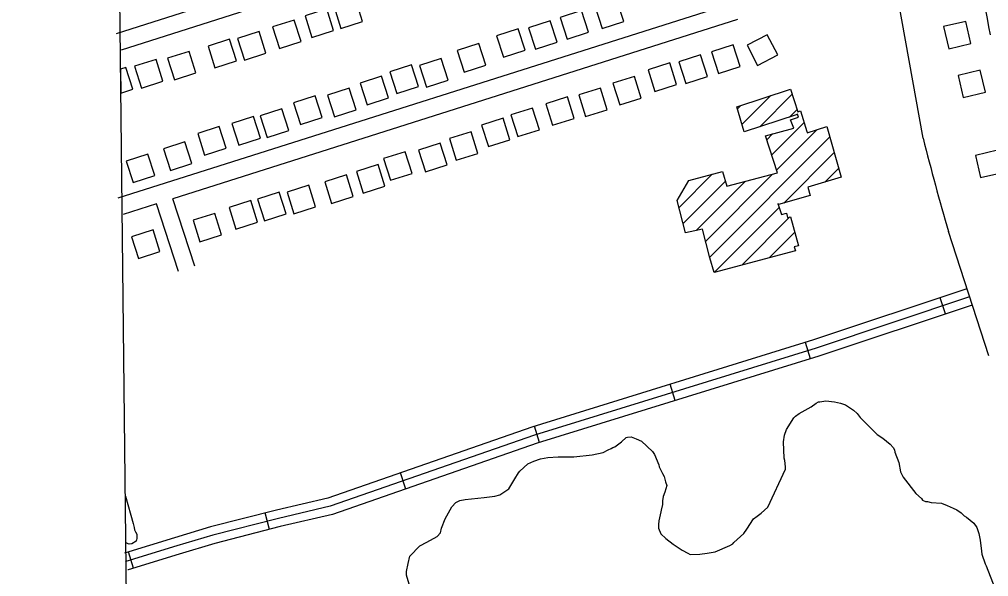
# Model space of a CAD drawing. Extents: x 3683402 to 3721514, y 487807 to 513565.
# Drawn here: x 3687448 to 3689157, y 494568 to 495550 of the extents above; entities that cross this region are included whole.
import ezdxf

# ---------------------------------------------------------------- set-up
doc = ezdxf.new("R2010")
doc.units = 0
for name, color, linetype in [('V-BLDG-OTLN', 7, 'Continuous'), ('V-GRID-FRAM', 7, 'Continuous'), ('V-ROAD-CNTR', 7, 'Continuous'), ('V-SITE-VEGE', 7, 'Continuous'), ('V-TOPO-SHOR', 7, 'Continuous')]:
    doc.layers.add(name, color=color, linetype=linetype)

msp = doc.modelspace()

# ---------------------------------------------------------------- linework, layer by layer
at = {"layer": 'V-BLDG-OTLN'}
for p, q in [((3687626.6, 495461.9), (3687627.1, 495420)), ((3688721.9, 495364.6), (3688772.7, 495415.5)), ((3688753.3, 495360.7), (3688810.5, 495417.9)), ((3688714, 495392.1), (3688720.2, 495398.3)), ((3688805.6, 495377.6), (3688819.3, 495391.3)), ((3688774.4, 495311.1), (3688831.4, 495368.1)), ((3688783.1, 495284.4), (3688854.1, 495355.4)), ((3688665.2, 495131.1), (3688876.8, 495342.8)), ((3688765.7, 495337.7), (3688775.9, 495347.9)), ((3688795.7, 495226.3), (3688884.7, 495315.3)), ((3688868, 495263.2), (3688892.5, 495287.8)), ((3688611, 495218.4), (3688669.6, 495277)), ((3688658, 495159.3), (3688775.6, 495276.9)), ((3688618.1, 495190.1), (3688692.8, 495264.8)), ((3688641, 495177.7), (3688727.6, 495264.3)), ((3688673.1, 495103.7), (3688787.8, 495218.4)), ((3688721.5, 495116.7), (3688806.5, 495201.8)), ((3688769.8, 495129.7), (3688815, 495174.9))]:
    msp.add_line(p, q, dxfattribs=at)
for points in [[(3688041, 495584.2), (3688002.9, 495572.1), (3688015, 495534), (3688053.1, 495546.1)], [(3688475.6, 495533.8), (3688513.6, 495546.1), (3688501.3, 495584.2), (3688463.3, 495571.9)], [(3687989.8, 495568.3), (3687951.7, 495556.2), (3687963.8, 495518.1), (3688001.9, 495530.2)], [(3688413.6, 495514.9), (3688451.6, 495527.2), (3688439.3, 495565.3), (3688401.3, 495553)], [(3687932.5, 495548.7), (3687894.4, 495536.6), (3687906.5, 495498.5), (3687944.6, 495510.6)], [(3688358, 495497.1), (3688396.1, 495509.4), (3688383.8, 495547.5), (3688345.7, 495535.2)], [(3689125.6, 495507.4), (3689116.4, 495546.3), (3689077.5, 495537), (3689086.7, 495498.1)], [(3687870.7, 495528.4), (3687832.6, 495516.3), (3687844.7, 495478.2), (3687882.8, 495490.3)], [(3688301.5, 495483), (3688339.6, 495495.3), (3688327.3, 495533.3), (3688289.2, 495521)], [(3687818.7, 495515), (3687780.6, 495502.9), (3687792.7, 495464.7), (3687830.8, 495476.8)], [(3688232.3, 495456.9), (3688270.3, 495469.2), (3688258, 495507.2), (3688220, 495494.9)], [(3688766.5, 495522.8), (3688731, 495504.3), (3688749.5, 495468.8), (3688785, 495487.3)], [(3687747.3, 495493.5), (3687709.2, 495481.4), (3687721.3, 495443.3), (3687759.4, 495455.4)], [(3688706.5, 495504.7), (3688668.3, 495492.6), (3688680.4, 495454.5), (3688718.6, 495466.6)], [(3687689.1, 495479.2), (3687651, 495467.1), (3687663.1, 495428.9), (3687701.2, 495441)], [(3688165.8, 495430.4), (3688203.9, 495442.7), (3688191.6, 495480.7), (3688153.5, 495468.4)], [(3688594.7, 495473.2), (3688556.5, 495461.1), (3688568.6, 495423), (3688606.8, 495435.1)], [(3688649.1, 495487.3), (3688610.9, 495475.2), (3688623, 495437), (3688661.2, 495449.1)], [(3688113.5, 495419.3), (3688151.6, 495431.6), (3688139.3, 495469.7), (3688101.2, 495457.4)], [(3689151.1, 495421.5), (3689141.8, 495460.4), (3689102.9, 495451.2), (3689112.2, 495412.2)], [(3688060.9, 495399.5), (3688099, 495411.8), (3688086.7, 495449.8), (3688048.6, 495437.5)], [(3688532.4, 495449.4), (3688494.3, 495437.3), (3688506.4, 495399.1), (3688544.5, 495411.2)], [(3688003.8, 495378.4), (3688041.9, 495390.7), (3688029.6, 495428.8), (3687991.5, 495416.5)], [(3688472.5, 495428.7), (3688434.3, 495416.6), (3688446.4, 495378.5), (3688484.6, 495390.6)], [(3688672.9, 495103.7), (3688665.6, 495129.5), (3688652.6, 495180.2), (3688622.2, 495173.5), (3688607.9, 495230.9), (3688628.5, 495265.9), (3688687.5, 495281.9), (3688695.5, 495255.8), (3688784.8, 495279.3), (3688763.5, 495344.5), (3688813.2, 495358.3), (3688807.6, 495373.1), (3688821.4, 495377.8), (3688819.9, 495382.7), (3688817.8, 495381.6), (3688725.6, 495351.7), (3688712.9, 495395.9), (3688807.6, 495426.9), (3688820.7, 495387.1), (3688824.9, 495388.6), (3688836.5, 495352), (3688837, 495349.9), (3688871.7, 495361.1), (3688897.1, 495271.8), (3688838, 495254.4), (3688842.4, 495239.4), (3688786.1, 495223.6), (3688785.4, 495225.3), (3688791.9, 495206.3), (3688800.4, 495208.2), (3688802.5, 495200.6), (3688807.8, 495202.1), (3688821.4, 495150.9), (3688813.8, 495149.2), (3688816.3, 495142.2)], [(3687943.8, 495364.9), (3687981.8, 495377.2), (3687969.5, 495415.3), (3687931.5, 495403)], [(3688414.2, 495413.4), (3688376.1, 495401.3), (3688388.2, 495363.2), (3688426.3, 495375.3)], [(3687885.1, 495341.8), (3687923.2, 495354.1), (3687910.9, 495392.2), (3687872.8, 495379.9)], [(3688352.9, 495393.6), (3688314.7, 495381.5), (3688326.8, 495343.3), (3688365, 495355.4)], [(3687835, 495328.5), (3687873.1, 495340.8), (3687860.8, 495378.9), (3687822.7, 495366.6)], [(3688300.9, 495375.8), (3688262.8, 495363.7), (3688274.9, 495325.6), (3688313, 495337.7)], [(3687774.7, 495310.5), (3687812.8, 495322.8), (3687800.5, 495360.9), (3687762.4, 495348.6)], [(3688244.3, 495351.8), (3688206.1, 495339.7), (3688218.2, 495301.6), (3688256.4, 495313.7)], [(3687714.2, 495283.7), (3687752.3, 495296), (3687740, 495334.1), (3687701.9, 495321.8)], [(3688189.9, 495331.7), (3688151.8, 495319.6), (3688163.9, 495281.5), (3688202, 495293.6)], [(3689181.6, 495280.3), (3689172.3, 495319.2), (3689133.4, 495310), (3689142.7, 495271.1)], [(3687648.5, 495262.2), (3687686.6, 495274.5), (3687674.3, 495312.5), (3687636.2, 495300.2)], [(3688128.3, 495316.6), (3688090.2, 495304.5), (3688102.3, 495266.4), (3688140.4, 495278.5)], [(3688080.3, 495293.9), (3688042.2, 495281.8), (3688054.2, 495243.7), (3688092.4, 495255.8)], [(3688024.6, 495276), (3687986.5, 495263.9), (3687998.6, 495225.7), (3688036.7, 495237.8)], [(3687958.1, 495257.7), (3687920, 495245.6), (3687932.1, 495207.5), (3687970.2, 495219.6)], [(3687906.2, 495245.2), (3687868.1, 495233.1), (3687880.2, 495195), (3687918.3, 495207.1)], [(3687855.8, 495230.7), (3687817.7, 495218.6), (3687829.8, 495180.5), (3687867.9, 495192.6)], [(3687792.4, 495208.1), (3687754.3, 495196), (3687766.4, 495157.9), (3687804.5, 495170)], [(3687683.8, 495179.1), (3687645.7, 495167), (3687657.8, 495128.8), (3687695.9, 495140.9)]]:
    msp.add_lwpolyline(points, close=True, dxfattribs=at)
for points in [[(3687635.9, 495464.8), (3687626.6, 495461.9)], [(3687627.1, 495420), (3687648, 495426.7), (3687635.9, 495464.8)]]:
    msp.add_lwpolyline(points, dxfattribs=at)
at = {"layer": 'V-GRID-FRAM'}
msp.add_lwpolyline([(3687448, 511403.5), (3719130.8, 511772.1), (3719350.3, 493590.7), (3687651.7, 493221.8), (3687448, 511403.5)], dxfattribs=at)
at = {"layer": 'V-ROAD-CNTR'}
for p, q in [((3689080.6, 495030.8), (3689071.1, 495059.3)), ((3688842.9, 494952.1), (3688834.1, 494980.8)), ((3688604.1, 494878.3), (3688595.2, 494906.9)), ((3688365.3, 494804.4), (3688356.4, 494833)), ((3688129.6, 494722.5), (3688119.7, 494750.9)), ((3687889, 494651.4), (3687881.5, 494680.4)), ((3687649.2, 494583.2), (3687640.5, 494611.9))]:
    msp.add_line(p, q, dxfattribs=at)
for points in [[(3688679.5, 495862), (3687618.5, 495524.4)], [(3688684.1, 495831.9), (3687627.6, 495495.8)], [(3689041.4, 495340.3), (3688961, 495787.3)], [(3689142, 495624.4), (3689144.3, 495609.8), (3689146.6, 495595.2), (3689149, 495580.6), (3689151.4, 495566), (3689154, 495551.4), (3689156.6, 495536.8), (3689159.3, 495522.3)], [(3688727, 495585.3), (3687621.7, 495234.6)], [(3688714.2, 495549.8), (3687718.4, 495233.8)], [(3687757.3, 495115.1), (3687718.4, 495233.8)], [(3687689.8, 495224.7), (3687630.8, 495206)], [(3687728.8, 495105.7), (3687689.8, 495224.7)], [(3689156.9, 494957.3), (3689085.8, 495175.9)], [(3689118.5, 495075), (3688848.2, 494985.2), (3688351.5, 494831.5), (3687992, 494706.4), (3687901.1, 494685.4), (3687784.8, 494655.7), (3687721.3, 494636.5), (3687633.1, 494609.6)], [(3689123.3, 495060.8), (3688852.8, 494970.9), (3688356.2, 494817.3), (3687996.2, 494692), (3687904.6, 494670.8), (3687788.9, 494641.2), (3687725.7, 494622.2), (3687635.7, 494594.8), (3687634.9, 494594.5)], [(3689128, 495046.6), (3688857.4, 494956.6), (3688360.9, 494803), (3688000.3, 494677.6), (3687908.1, 494656.3), (3687792.9, 494626.8), (3687730, 494607.8), (3687640.1, 494580.4), (3687639.3, 494580.2)]]:
    msp.add_lwpolyline(points, dxfattribs=at)
msp.add_arc((3694782.5, 496803.7), 5924.7, 194.29985, 195.9475, dxfattribs=at)
at = {"layer": 'V-SITE-VEGE'}
for points in [[(3688767.7, 494690.7), (3688798.6, 494757.4), (3688798.6, 494761.7), (3688797.4, 494772.5), (3688796.3, 494776.8), (3688795.1, 494805.8), (3688797.2, 494817.6), (3688800.4, 494827.3), (3688813.2, 494847.7), (3688816.4, 494851), (3688822.8, 494855.3), (3688844.2, 494867.2), (3688852.8, 494873.7), (3688857.1, 494875.9), (3688859.2, 494875.9), (3688870, 494878.1), (3688885, 494876), (3688895.8, 494873.9), (3688904.4, 494870.7), (3688918.4, 494861.1), (3688924.8, 494855.8), (3688930.2, 494848.3), (3688960.5, 494818.3), (3688970.2, 494811.9), (3688983.1, 494801.3), (3688988.5, 494795.9), (3688990.6, 494791.6), (3688991.7, 494787.3), (3688998.3, 494769.1), (3689001.6, 494753), (3689005.9, 494743.4), (3689028.6, 494714.5), (3689038.3, 494705.9), (3689040.5, 494702.7), (3689045.8, 494700.6), (3689049.1, 494700.6), (3689055.5, 494698.5), (3689073.8, 494697.5), (3689083.5, 494693.3), (3689094.2, 494689), (3689100.7, 494685.8), (3689108.2, 494680.5), (3689113.6, 494675.1), (3689117.9, 494673), (3689130.9, 494662.3), (3689136.3, 494654.8), (3689139.5, 494644.1), (3689141.7, 494632.3), (3689144, 494613), (3689145.1, 494607.6), (3689150.5, 494590.5), (3689152.7, 494587.3), (3689167.9, 494547.6)], [(3688136.9, 494549.2), (3688130.4, 494570.7), (3688130.3, 494577.1), (3688133.5, 494591.1), (3688136.7, 494604), (3688153.8, 494622.4), (3688166.6, 494628.9), (3688184.8, 494638.6), (3688190.2, 494645.1), (3688192.3, 494653.7), (3688198.6, 494669.8), (3688210.4, 494691.3), (3688217.8, 494698.9), (3688224.3, 494702.2), (3688233.9, 494704.3), (3688267.2, 494707.7), (3688286.5, 494710), (3688295.1, 494712.1), (3688311.2, 494723), (3688321.8, 494740.2), (3688328.2, 494751), (3688330.3, 494754.2), (3688344.2, 494767.1), (3688355, 494771.5), (3688366.8, 494775.8), (3688379.6, 494778.1), (3688397.9, 494779.2), (3688425.8, 494779.3), (3688458, 494782.7), (3688477.3, 494787.1), (3688485.9, 494791.4), (3688491.3, 494793.6), (3688494.5, 494795.8), (3688497.7, 494796.9), (3688509.5, 494805.5), (3688518, 494813.1), (3688520.2, 494814.1), (3688526.6, 494814.2), (3688535.2, 494811), (3688544.9, 494806.7), (3688564.3, 494788.6), (3688567.6, 494783.2), (3688575.2, 494765), (3688576.2, 494761.8), (3688581.7, 494750), (3688584.9, 494744.6), (3688587.1, 494735), (3688589.3, 494728.5), (3688586.1, 494716.7), (3688582.9, 494709.2), (3688581.9, 494701.7), (3688581.9, 494695.2), (3688579.8, 494685.5), (3688578.8, 494682.3), (3688575.6, 494666.2), (3688574.6, 494659.7), (3688574.6, 494653.3), (3688578.9, 494643.7), (3688587.6, 494635.1), (3688600.5, 494625.5), (3688616.7, 494614.8), (3688626.4, 494609.5), (3688630.7, 494607.4), (3688647.8, 494607.5), (3688660.7, 494609.7), (3688674.7, 494611.9), (3688700.4, 494622.7), (3688705.7, 494626), (3688707.9, 494628.1), (3688719.6, 494638.9), (3688725, 494644.3), (3688730.3, 494651.9), (3688742.1, 494670.2), (3688748.5, 494674.5), (3688756, 494679.9), (3688767.7, 494690.7)]]:
    msp.add_lwpolyline(points, dxfattribs=at)
at = {"layer": 'V-TOPO-SHOR'}
msp.add_lwpolyline([(3687635, 494709.8), (3687648.7, 494661.8), (3687650.6, 494654.6), (3687651.1, 494650.6), (3687652.8, 494646.8), (3687655.1, 494642.8), (3687655.2, 494635.4), (3687653.7, 494630.7), (3687646.1, 494626.2), (3687641.6, 494625.6), (3687636.8, 494627), (3687635.9, 494628.7)], dxfattribs=at)

doc.saveas('drawing.dxf')
